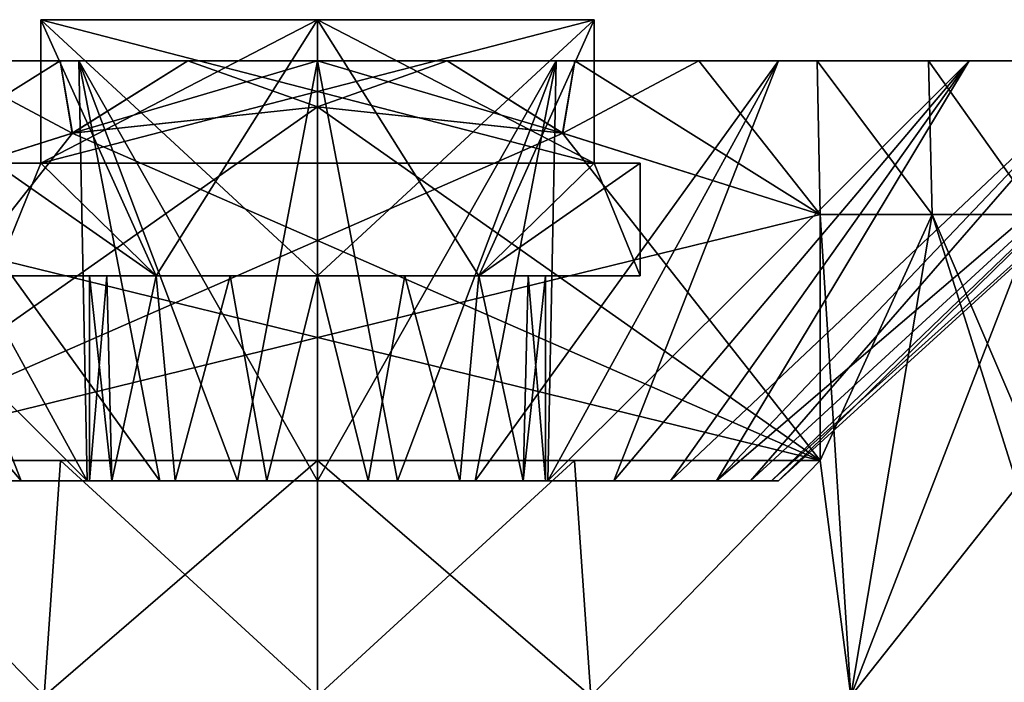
# Model space of a CAD drawing. Extents: x -265 to 265, y 0 to 1027.
# Tile 291 of 396: x -252.91 to -243.29, y 1020.13 to 1026.6. Entities that reach past the tile are written whole.
import ezdxf

# ---------------------------------------------------------------- set-up
doc = ezdxf.new("R2010")
doc.units = 0
doc.header["$LTSCALE"] = 65.185185
for name, color, linetype in [('283', 7, 'CONTINUOUS'), ('284', 7, 'CONTINUOUS'), ('285', 7, 'CONTINUOUS'), ('286', 7, 'CONTINUOUS'), ('287', 7, 'CONTINUOUS'), ('292', 7, 'CONTINUOUS'), ('293', 7, 'CONTINUOUS'), ('294', 7, 'CONTINUOUS'), ('295', 7, 'CONTINUOUS'), ('296', 7, 'CONTINUOUS'), ('297', 7, 'CONTINUOUS'), ('298', 7, 'CONTINUOUS'), ('299', 7, 'CONTINUOUS'), ('300', 7, 'CONTINUOUS'), ('301', 7, 'CONTINUOUS'), ('302', 7, 'CONTINUOUS'), ('303', 7, 'CONTINUOUS'), ('304', 7, 'CONTINUOUS'), ('305', 7, 'CONTINUOUS'), ('308', 7, 'CONTINUOUS'), ('311', 7, 'CONTINUOUS'), ('312', 7, 'CONTINUOUS')]:
    doc.layers.add(name, color=color, linetype=linetype)

msp = doc.modelspace()

# ---------------------------------------------------------------- linework, layer by layer
at = {"layer": '283', "color": 7, "linetype": 'CONTINUOUS'}
for points in [[(-245.0911, 1022.3, 10.95), (-244.7934, 1020, 10.8116), (-245.0911, 1024.7, 10.95), (-245.0911, 1022.3, 10.95)], [(-245.0911, 1024.7, 10.95), (-244.7934, 1020, 10.8116), (-244, 1024.7, 10.3923), (-245.0911, 1024.7, 10.95)], [(-244.7934, 1020, 10.8116), (-242.5181, 1020, 9.382), (-244, 1024.7, 10.3923), (-244.7934, 1020, 10.8116)], [(-244, 1024.7, 10.3923), (-242.5181, 1020, 9.382), (-242.9715, 1022.3, 9.7262), (-244, 1024.7, 10.3923)], [(-242.9715, 1024.7, 9.7262), (-244, 1024.7, 10.3923), (-242.9715, 1022.3, 9.7262), (-242.9715, 1024.7, 9.7262)], [(-255.2066, 1020, 10.8116), (-252.6703, 1020, 11.6991), (-254.9089, 1022.3, 10.95), (-255.2066, 1020, 10.8116)], [(-254.9089, 1022.3, 10.95), (-252.6703, 1020, 11.6991), (-252.51, 1022.3, 11.7345), (-254.9089, 1022.3, 10.95)], [(-252.6703, 1020, 11.6991), (-250, 1020, 12), (-252.51, 1022.3, 11.7345), (-252.6703, 1020, 11.6991)], [(-252.51, 1022.3, 11.7345), (-250, 1020, 12), (-250, 1022.3, 11.9999), (-252.51, 1022.3, 11.7345)], [(-250, 1020, 12), (-247.3297, 1020, 11.6991), (-250, 1022.3, 11.9999), (-250, 1020, 12)], [(-250, 1022.3, 11.9999), (-247.3297, 1020, 11.6991), (-247.49, 1022.3, 11.7345), (-250, 1022.3, 11.9999)], [(-247.49, 1022.3, 11.7345), (-247.3297, 1020, 11.6991), (-245.0911, 1022.3, 10.95), (-247.49, 1022.3, 11.7345)], [(-247.3297, 1020, 11.6991), (-244.7934, 1020, 10.8116), (-245.0911, 1022.3, 10.95), (-247.3297, 1020, 11.6991)]]:
    msp.add_3dface(points, dxfattribs=at)
at = {"layer": '284', "color": 7, "linetype": 'CONTINUOUS'}
for points in [[(-254.5002, 1026.2, -7.7941), (-252.3295, 1026.2, -8.6933), (-256.9626, 1026.2, -7.8596), (-254.5002, 1026.2, -7.7941)], [(-256.9626, 1026.2, -7.8596), (-252.3295, 1026.2, -8.6933), (-255.9642, 1026.2, -8.6416), (-256.9626, 1026.2, -7.8596)], [(-252.3295, 1026.2, 8.6933), (-254.5002, 1026.2, 7.7941), (-255.9642, 1026.2, 8.6416), (-252.3295, 1026.2, 8.6933)], [(-254.8793, 1026.2, 9.2973), (-252.3295, 1026.2, 8.6933), (-255.9642, 1026.2, 8.6416), (-254.8793, 1026.2, 9.2973)], [(-252.3295, 1026.2, -8.6933), (-250, 1026.2, -8.9999), (-255.9642, 1026.2, -8.6416), (-252.3295, 1026.2, -8.6933)], [(-255.9642, 1026.2, -8.6416), (-250.0001, 1026.2, -9.0022), (-254.8793, 1026.2, -9.2973), (-255.9642, 1026.2, -8.6416)], [(-255.9642, 1026.2, -8.6416), (-250, 1026.2, -8.9999), (-250.0001, 1026.2, -9.0022), (-255.9642, 1026.2, -8.6416)], [(-250, 1026.2, 8.9999), (-252.3295, 1026.2, 8.6933), (-254.8793, 1026.2, 9.2973), (-250, 1026.2, 8.9999)], [(-254.8793, 1026.2, 9.2973), (-249.9999, 1026.2, 9.0022), (-250, 1026.2, 8.9999), (-254.8793, 1026.2, 9.2973)], [(-253.7234, 1026.2, 9.8175), (-245.1207, 1026.2, 9.2973), (-254.8793, 1026.2, 9.2973), (-253.7234, 1026.2, 9.8175)], [(-253.7234, 1026.2, -9.8175), (-254.8793, 1026.2, -9.2973), (-246.2766, 1026.2, -9.8175), (-253.7234, 1026.2, -9.8175)], [(-246.2766, 1026.2, -9.8175), (-254.8793, 1026.2, -9.2973), (-245.1207, 1026.2, -9.2973), (-246.2766, 1026.2, -9.8175)], [(-254.8793, 1026.2, 9.2973), (-245.1207, 1026.2, 9.2973), (-249.9999, 1026.2, 9.0022), (-254.8793, 1026.2, 9.2973)], [(-245.1207, 1026.2, -9.2973), (-254.8793, 1026.2, -9.2973), (-250.0001, 1026.2, -9.0022), (-245.1207, 1026.2, -9.2973)], [(-246.2766, 1026.2, 9.8175), (-245.1207, 1026.2, 9.2973), (-253.7234, 1026.2, 9.8175), (-246.2766, 1026.2, 9.8175)], [(-252.5132, 1026.2, 10.1947), (-246.2766, 1026.2, 9.8175), (-253.7234, 1026.2, 9.8175), (-252.5132, 1026.2, 10.1947)], [(-252.5132, 1026.2, -10.1947), (-253.7234, 1026.2, -9.8175), (-247.4868, 1026.2, -10.1947), (-252.5132, 1026.2, -10.1947)], [(-247.4868, 1026.2, -10.1947), (-253.7234, 1026.2, -9.8175), (-246.2766, 1026.2, -9.8175), (-247.4868, 1026.2, -10.1947)], [(-247.4868, 1026.2, 10.1947), (-246.2766, 1026.2, 9.8175), (-252.5132, 1026.2, 10.1947), (-247.4868, 1026.2, 10.1947)], [(-251.2661, 1026.2, 10.4234), (-247.4868, 1026.2, 10.1947), (-252.5132, 1026.2, 10.1947), (-251.2661, 1026.2, 10.4234)], [(-251.2661, 1026.2, -10.4234), (-252.5132, 1026.2, -10.1947), (-248.7339, 1026.2, -10.4234), (-251.2661, 1026.2, -10.4234)], [(-248.7339, 1026.2, -10.4234), (-252.5132, 1026.2, -10.1947), (-247.4868, 1026.2, -10.1947), (-248.7339, 1026.2, -10.4234)], [(-248.7339, 1026.2, 10.4234), (-247.4868, 1026.2, 10.1947), (-251.2661, 1026.2, 10.4234), (-248.7339, 1026.2, 10.4234)], [(-250, 1026.2, 10.5), (-248.7339, 1026.2, 10.4234), (-251.2661, 1026.2, 10.4234), (-250, 1026.2, 10.5)], [(-250, 1026.2, -10.5), (-251.2661, 1026.2, -10.4234), (-248.7339, 1026.2, -10.4234), (-250, 1026.2, -10.5)], [(-245.1207, 1026.2, -9.2973), (-250.0001, 1026.2, -9.0022), (-250, 1026.2, -8.9999), (-245.1207, 1026.2, -9.2973)], [(-247.6705, 1026.2, 8.6933), (-250, 1026.2, 8.9999), (-244.0358, 1026.2, 8.6416), (-247.6705, 1026.2, 8.6933)], [(-250, 1026.2, -8.9999), (-247.6705, 1026.2, -8.6933), (-245.1207, 1026.2, -9.2973), (-250, 1026.2, -8.9999)], [(-244.0358, 1026.2, 8.6416), (-250, 1026.2, 8.9999), (-249.9999, 1026.2, 9.0022), (-244.0358, 1026.2, 8.6416)], [(-244.0358, 1026.2, 8.6416), (-249.9999, 1026.2, 9.0022), (-245.1207, 1026.2, 9.2973), (-244.0358, 1026.2, 8.6416)], [(-245.4998, 1026.2, 7.7941), (-247.6705, 1026.2, 8.6933), (-243.0374, 1026.2, 7.8596), (-245.4998, 1026.2, 7.7941)], [(-243.0374, 1026.2, 7.8596), (-247.6705, 1026.2, 8.6933), (-244.0358, 1026.2, 8.6416), (-243.0374, 1026.2, 7.8596)], [(-247.6705, 1026.2, -8.6933), (-245.4998, 1026.2, -7.7941), (-244.0358, 1026.2, -8.6416), (-247.6705, 1026.2, -8.6933)], [(-245.1207, 1026.2, -9.2973), (-247.6705, 1026.2, -8.6933), (-244.0358, 1026.2, -8.6416), (-245.1207, 1026.2, -9.2973)], [(-243.6359, 1026.2, 6.3637), (-245.4998, 1026.2, 7.7941), (-242.1404, 1026.2, 6.9626), (-243.6359, 1026.2, 6.3637)], [(-242.1404, 1026.2, 6.9626), (-245.4998, 1026.2, 7.7941), (-243.0374, 1026.2, 7.8596), (-242.1404, 1026.2, 6.9626)], [(-245.4998, 1026.2, -7.7941), (-243.6359, 1026.2, -6.3637), (-242.1404, 1026.2, -6.9626), (-245.4998, 1026.2, -7.7941)], [(-244.0358, 1026.2, -8.6416), (-245.4998, 1026.2, -7.7941), (-243.0374, 1026.2, -7.8596), (-244.0358, 1026.2, -8.6416)], [(-243.0374, 1026.2, -7.8596), (-245.4998, 1026.2, -7.7941), (-242.1404, 1026.2, -6.9626), (-243.0374, 1026.2, -7.8596)], [(-242.2056, 1026.2, 4.4998), (-243.6359, 1026.2, 6.3637), (-240.7027, 1026.2, 4.8793), (-242.2056, 1026.2, 4.4998)], [(-240.7027, 1026.2, 4.8793), (-243.6359, 1026.2, 6.3637), (-241.3584, 1026.2, 5.9642), (-240.7027, 1026.2, 4.8793)], [(-241.3584, 1026.2, 5.9642), (-243.6359, 1026.2, 6.3637), (-242.1404, 1026.2, 6.9626), (-241.3584, 1026.2, 5.9642)], [(-243.6359, 1026.2, -6.3637), (-242.2056, 1026.2, -4.4998), (-241.3584, 1026.2, -5.9642), (-243.6359, 1026.2, -6.3637)], [(-242.1404, 1026.2, -6.9626), (-243.6359, 1026.2, -6.3637), (-241.3584, 1026.2, -5.9642), (-242.1404, 1026.2, -6.9626)]]:
    msp.add_3dface(points, dxfattribs=at)
at = {"layer": '285', "color": 7, "linetype": 'CONTINUOUS'}
for points in [[(-256.3641, 1026.2, 6.3637), (-254.5002, 1026.2, 7.7941), (-252.8924, 1022.1, 3.4472), (-256.3641, 1026.2, 6.3637)], [(-253.4472, 1022.1, 2.8924), (-256.3641, 1026.2, 6.3637), (-252.8924, 1022.1, 3.4472), (-253.4472, 1022.1, 2.8924)], [(-254.5002, 1026.2, 7.7941), (-252.3295, 1026.2, 8.6933), (-252.2498, 1022.1, 3.8972), (-254.5002, 1026.2, 7.7941)], [(-252.8924, 1022.1, 3.4472), (-254.5002, 1026.2, 7.7941), (-252.2498, 1022.1, 3.8972), (-252.8924, 1022.1, 3.4472)], [(-252.3295, 1026.2, 8.6933), (-250, 1026.2, 8.9999), (-250.7812, 1022.1, 4.4317), (-252.3295, 1026.2, 8.6933)], [(-252.2498, 1022.1, 3.8972), (-252.3295, 1026.2, 8.6933), (-251.5388, 1022.1, 4.2287), (-252.2498, 1022.1, 3.8972)], [(-251.5388, 1022.1, 4.2287), (-252.3295, 1026.2, 8.6933), (-250.7812, 1022.1, 4.4317), (-251.5388, 1022.1, 4.2287)], [(-250.7812, 1022.1, 4.4317), (-250, 1026.2, 8.9999), (-250, 1022.1, 4.5), (-250.7812, 1022.1, 4.4317)], [(-250, 1026.2, 8.9999), (-247.6705, 1026.2, 8.6933), (-250, 1022.1, 4.5), (-250, 1026.2, 8.9999)], [(-250, 1022.1, 4.5), (-247.6705, 1026.2, 8.6933), (-249.2188, 1022.1, 4.4317), (-250, 1022.1, 4.5)], [(-249.2188, 1022.1, 4.4317), (-247.6705, 1026.2, 8.6933), (-248.4612, 1022.1, 4.2287), (-249.2188, 1022.1, 4.4317)], [(-247.6705, 1026.2, 8.6933), (-245.4998, 1026.2, 7.7941), (-248.4612, 1022.1, 4.2287), (-247.6705, 1026.2, 8.6933)], [(-248.4612, 1022.1, 4.2287), (-245.4998, 1026.2, 7.7941), (-247.7502, 1022.1, 3.8972), (-248.4612, 1022.1, 4.2287)], [(-245.4998, 1026.2, 7.7941), (-243.6359, 1026.2, 6.3637), (-247.7502, 1022.1, 3.8972), (-245.4998, 1026.2, 7.7941)], [(-247.7502, 1022.1, 3.8972), (-243.6359, 1026.2, 6.3637), (-247.1076, 1022.1, 3.4472), (-247.7502, 1022.1, 3.8972)], [(-247.1076, 1022.1, 3.4472), (-243.6359, 1026.2, 6.3637), (-246.5528, 1022.1, 2.8924), (-247.1076, 1022.1, 3.4472)], [(-243.6359, 1026.2, 6.3637), (-242.2056, 1026.2, 4.4998), (-246.5528, 1022.1, 2.8924), (-243.6359, 1026.2, 6.3637)], [(-246.5528, 1022.1, 2.8924), (-242.2056, 1026.2, 4.4998), (-246.1028, 1022.1, 2.2498), (-246.5528, 1022.1, 2.8924)], [(-242.2056, 1026.2, 4.4998), (-241.3066, 1026.2, 2.3292), (-246.1028, 1022.1, 2.2498), (-242.2056, 1026.2, 4.4998)], [(-246.1028, 1022.1, 2.2498), (-241.3066, 1026.2, 2.3292), (-245.7713, 1022.1, 1.5388), (-246.1028, 1022.1, 2.2498)], [(-245.7713, 1022.1, 1.5388), (-241.3066, 1026.2, 2.3292), (-245.5683, 1022.1, 0.7812), (-245.7713, 1022.1, 1.5388)], [(-241.3066, 1026.2, 2.3292), (-241, 1026.2), (-245.5683, 1022.1, 0.7812), (-241.3066, 1026.2, 2.3292)], [(-245.5683, 1022.1, 0.7812), (-241, 1026.2), (-245.5, 1022.1), (-245.5683, 1022.1, 0.7812)]]:
    msp.add_3dface(points, dxfattribs=at)
at = {"layer": '286', "color": 7, "linetype": 'CONTINUOUS'}
for points in [[(-254.5, 1022.1), (-254.4317, 1022.1, 0.7812), (-252.2274, 1022.1), (-254.5, 1022.1)], [(-254.4317, 1022.1, -0.7812), (-254.5, 1022.1), (-252.0068, 1022.1, -0.9665), (-254.4317, 1022.1, -0.7812)], [(-252.0068, 1022.1, -0.9665), (-254.5, 1022.1), (-252.2274, 1022.1), (-252.0068, 1022.1, -0.9665)], [(-254.4317, 1022.1, 0.7812), (-254.2287, 1022.1, 1.5388), (-252.0068, 1022.1, 0.9665), (-254.4317, 1022.1, 0.7812)], [(-252.2274, 1022.1), (-254.4317, 1022.1, 0.7812), (-252.0068, 1022.1, 0.9665), (-252.2274, 1022.1)], [(-254.2287, 1022.1, -1.5388), (-254.4317, 1022.1, -0.7812), (-252.0068, 1022.1, -0.9665), (-254.2287, 1022.1, -1.5388)], [(-254.2287, 1022.1, 1.5388), (-253.8972, 1022.1, 2.2498), (-251.3887, 1022.1, 1.7415), (-254.2287, 1022.1, 1.5388)], [(-252.0068, 1022.1, 0.9665), (-254.2287, 1022.1, 1.5388), (-251.3887, 1022.1, 1.7415), (-252.0068, 1022.1, 0.9665)], [(-253.8972, 1022.1, -2.2498), (-254.2287, 1022.1, -1.5388), (-250.4956, 1022.1, -2.1716), (-253.8972, 1022.1, -2.2498)], [(-250.4956, 1022.1, -2.1716), (-254.2287, 1022.1, -1.5388), (-251.3887, 1022.1, -1.7415), (-250.4956, 1022.1, -2.1716)], [(-251.3887, 1022.1, -1.7415), (-254.2287, 1022.1, -1.5388), (-252.0068, 1022.1, -0.9665), (-251.3887, 1022.1, -1.7415)], [(-253.8972, 1022.1, 2.2498), (-253.4472, 1022.1, 2.8924), (-246.1028, 1022.1, 2.2498), (-253.8972, 1022.1, 2.2498)], [(-253.8972, 1022.1, 2.2498), (-246.1028, 1022.1, 2.2498), (-249.5044, 1022.1, 2.1716), (-253.8972, 1022.1, 2.2498)], [(-251.3887, 1022.1, 1.7415), (-253.8972, 1022.1, 2.2498), (-250.4956, 1022.1, 2.1716), (-251.3887, 1022.1, 1.7415)], [(-250.4956, 1022.1, 2.1716), (-253.8972, 1022.1, 2.2498), (-249.5044, 1022.1, 2.1716), (-250.4956, 1022.1, 2.1716)], [(-246.1028, 1022.1, -2.2498), (-246.5528, 1022.1, -2.8924), (-253.8972, 1022.1, -2.2498), (-246.1028, 1022.1, -2.2498)], [(-246.1028, 1022.1, -2.2498), (-253.8972, 1022.1, -2.2498), (-250.4956, 1022.1, -2.1716), (-246.1028, 1022.1, -2.2498)], [(-246.5528, 1022.1, -2.8924), (-253.4472, 1022.1, -2.8924), (-253.8972, 1022.1, -2.2498), (-246.5528, 1022.1, -2.8924)], [(-253.4472, 1022.1, 2.8924), (-252.8924, 1022.1, 3.4472), (-246.5528, 1022.1, 2.8924), (-253.4472, 1022.1, 2.8924)], [(-253.4472, 1022.1, 2.8924), (-246.5528, 1022.1, 2.8924), (-246.1028, 1022.1, 2.2498), (-253.4472, 1022.1, 2.8924)], [(-246.5528, 1022.1, -2.8924), (-247.1076, 1022.1, -3.4472), (-253.4472, 1022.1, -2.8924), (-246.5528, 1022.1, -2.8924)], [(-247.1076, 1022.1, -3.4472), (-252.8924, 1022.1, -3.4472), (-253.4472, 1022.1, -2.8924), (-247.1076, 1022.1, -3.4472)], [(-252.8924, 1022.1, 3.4472), (-252.2498, 1022.1, 3.8972), (-247.1076, 1022.1, 3.4472), (-252.8924, 1022.1, 3.4472)], [(-252.8924, 1022.1, 3.4472), (-247.1076, 1022.1, 3.4472), (-246.5528, 1022.1, 2.8924), (-252.8924, 1022.1, 3.4472)], [(-247.1076, 1022.1, -3.4472), (-247.7502, 1022.1, -3.8972), (-252.8924, 1022.1, -3.4472), (-247.1076, 1022.1, -3.4472)], [(-247.7502, 1022.1, -3.8972), (-252.2498, 1022.1, -3.8972), (-252.8924, 1022.1, -3.4472), (-247.7502, 1022.1, -3.8972)], [(-252.2498, 1022.1, 3.8972), (-251.5388, 1022.1, 4.2287), (-247.7502, 1022.1, 3.8972), (-252.2498, 1022.1, 3.8972)], [(-252.2498, 1022.1, 3.8972), (-247.7502, 1022.1, 3.8972), (-247.1076, 1022.1, 3.4472), (-252.2498, 1022.1, 3.8972)], [(-247.7502, 1022.1, -3.8972), (-248.4612, 1022.1, -4.2287), (-252.2498, 1022.1, -3.8972), (-247.7502, 1022.1, -3.8972)], [(-248.4612, 1022.1, -4.2287), (-251.5388, 1022.1, -4.2287), (-252.2498, 1022.1, -3.8972), (-248.4612, 1022.1, -4.2287)], [(-251.5388, 1022.1, 4.2287), (-250.7812, 1022.1, 4.4317), (-248.4612, 1022.1, 4.2287), (-251.5388, 1022.1, 4.2287)], [(-251.5388, 1022.1, 4.2287), (-248.4612, 1022.1, 4.2287), (-247.7502, 1022.1, 3.8972), (-251.5388, 1022.1, 4.2287)], [(-248.4612, 1022.1, -4.2287), (-249.2188, 1022.1, -4.4317), (-251.5388, 1022.1, -4.2287), (-248.4612, 1022.1, -4.2287)], [(-249.2188, 1022.1, -4.4317), (-250.7812, 1022.1, -4.4317), (-251.5388, 1022.1, -4.2287), (-249.2188, 1022.1, -4.4317)], [(-250.7812, 1022.1, 4.4317), (-250, 1022.1, 4.5), (-249.2188, 1022.1, 4.4317), (-250.7812, 1022.1, 4.4317)], [(-250.7812, 1022.1, 4.4317), (-249.2188, 1022.1, 4.4317), (-248.4612, 1022.1, 4.2287), (-250.7812, 1022.1, 4.4317)], [(-249.2188, 1022.1, -4.4317), (-250, 1022.1, -4.5), (-250.7812, 1022.1, -4.4317), (-249.2188, 1022.1, -4.4317)], [(-249.5044, 1022.1, -2.1716), (-246.1028, 1022.1, -2.2498), (-250.4956, 1022.1, -2.1716), (-249.5044, 1022.1, -2.1716)], [(-246.1028, 1022.1, 2.2498), (-245.7713, 1022.1, 1.5388), (-249.5044, 1022.1, 2.1716), (-246.1028, 1022.1, 2.2498)], [(-249.5044, 1022.1, 2.1716), (-245.7713, 1022.1, 1.5388), (-248.6113, 1022.1, 1.7415), (-249.5044, 1022.1, 2.1716)], [(-248.6113, 1022.1, -1.7415), (-246.1028, 1022.1, -2.2498), (-249.5044, 1022.1, -2.1716), (-248.6113, 1022.1, -1.7415)], [(-248.6113, 1022.1, 1.7415), (-245.7713, 1022.1, 1.5388), (-247.9932, 1022.1, 0.9665), (-248.6113, 1022.1, 1.7415)], [(-245.7713, 1022.1, -1.5388), (-246.1028, 1022.1, -2.2498), (-248.6113, 1022.1, -1.7415), (-245.7713, 1022.1, -1.5388)], [(-247.9932, 1022.1, -0.9665), (-245.7713, 1022.1, -1.5388), (-248.6113, 1022.1, -1.7415), (-247.9932, 1022.1, -0.9665)], [(-245.7713, 1022.1, 1.5388), (-245.5683, 1022.1, 0.7812), (-247.9932, 1022.1, 0.9665), (-245.7713, 1022.1, 1.5388)], [(-245.5683, 1022.1, 0.7812), (-245.5, 1022.1), (-247.9932, 1022.1, 0.9665), (-245.5683, 1022.1, 0.7812)], [(-245.5, 1022.1), (-247.7726, 1022.1), (-247.9932, 1022.1, 0.9665), (-245.5, 1022.1)], [(-245.5683, 1022.1, -0.7812), (-245.7713, 1022.1, -1.5388), (-247.9932, 1022.1, -0.9665), (-245.5683, 1022.1, -0.7812)], [(-247.7726, 1022.1), (-245.5683, 1022.1, -0.7812), (-247.9932, 1022.1, -0.9665), (-247.7726, 1022.1)], [(-245.5, 1022.1), (-245.5683, 1022.1, -0.7812), (-247.7726, 1022.1), (-245.5, 1022.1)]]:
    msp.add_3dface(points, dxfattribs=at)
at = {"layer": '287', "color": 7, "linetype": 'CONTINUOUS'}
for points in [[(-250, 1026.6, 3.15), (-247.3, 1026.6, 0.45), (-252.7, 1026.6, 0.45), (-250, 1026.6, 3.15)], [(-252.7, 1026.6, -0.45), (-247.3, 1026.6, -0.45), (-250, 1026.6, -3.15), (-252.7, 1026.6, -0.45)]]:
    msp.add_3dface(points, dxfattribs=at)
at = {"layer": '292', "color": 7, "linetype": 'CONTINUOUS'}
for points in [[(-244, 1024.7, -10.3923), (-244.7934, 1020, -10.8116), (-245.0911, 1022.3, -10.95), (-244, 1024.7, -10.3923)], [(-245.0911, 1024.7, -10.95), (-244, 1024.7, -10.3923), (-245.0911, 1022.3, -10.95), (-245.0911, 1024.7, -10.95)], [(-242.9715, 1022.3, -9.7262), (-244.7934, 1020, -10.8116), (-242.9715, 1024.7, -9.7262), (-242.9715, 1022.3, -9.7262)], [(-242.9715, 1024.7, -9.7262), (-244.7934, 1020, -10.8116), (-244, 1024.7, -10.3923), (-242.9715, 1024.7, -9.7262)], [(-252.6703, 1020, -11.6991), (-255.2066, 1020, -10.8116), (-254.9089, 1022.3, -10.95), (-252.6703, 1020, -11.6991)], [(-252.51, 1022.3, -11.7345), (-252.6703, 1020, -11.6991), (-254.9089, 1022.3, -10.95), (-252.51, 1022.3, -11.7345)], [(-250, 1020, -12), (-252.6703, 1020, -11.6991), (-250, 1022.3, -11.9999), (-250, 1020, -12)], [(-250, 1022.3, -11.9999), (-252.6703, 1020, -11.6991), (-252.51, 1022.3, -11.7345), (-250, 1022.3, -11.9999)], [(-247.3297, 1020, -11.6991), (-250, 1020, -12), (-247.49, 1022.3, -11.7345), (-247.3297, 1020, -11.6991)], [(-247.49, 1022.3, -11.7345), (-250, 1020, -12), (-250, 1022.3, -11.9999), (-247.49, 1022.3, -11.7345)], [(-245.0911, 1022.3, -10.95), (-247.3297, 1020, -11.6991), (-247.49, 1022.3, -11.7345), (-245.0911, 1022.3, -10.95)], [(-244.7934, 1020, -10.8116), (-247.3297, 1020, -11.6991), (-245.0911, 1022.3, -10.95), (-244.7934, 1020, -10.8116)], [(-242.5181, 1020, -9.382), (-244.7934, 1020, -10.8116), (-242.9715, 1022.3, -9.7262), (-242.5181, 1020, -9.382)]]:
    msp.add_3dface(points, dxfattribs=at)
at = {"layer": '293', "color": 7, "linetype": 'CONTINUOUS'}
for points in [[(-252.8924, 1022.1, -3.4472), (-252.2498, 1022.1, -3.8972), (-256.3641, 1026.2, -6.3637), (-252.8924, 1022.1, -3.4472)], [(-256.3641, 1026.2, -6.3637), (-252.2498, 1022.1, -3.8972), (-254.5002, 1026.2, -7.7941), (-256.3641, 1026.2, -6.3637)], [(-253.4472, 1022.1, -2.8924), (-252.8924, 1022.1, -3.4472), (-256.3641, 1026.2, -6.3637), (-253.4472, 1022.1, -2.8924)], [(-252.2498, 1022.1, -3.8972), (-251.5388, 1022.1, -4.2287), (-254.5002, 1026.2, -7.7941), (-252.2498, 1022.1, -3.8972)], [(-254.5002, 1026.2, -7.7941), (-251.5388, 1022.1, -4.2287), (-252.3295, 1026.2, -8.6933), (-254.5002, 1026.2, -7.7941)], [(-250.7812, 1022.1, -4.4317), (-250, 1022.1, -4.5), (-252.3295, 1026.2, -8.6933), (-250.7812, 1022.1, -4.4317)], [(-252.3295, 1026.2, -8.6933), (-250, 1022.1, -4.5), (-250, 1026.2, -8.9999), (-252.3295, 1026.2, -8.6933)], [(-251.5388, 1022.1, -4.2287), (-250.7812, 1022.1, -4.4317), (-252.3295, 1026.2, -8.6933), (-251.5388, 1022.1, -4.2287)], [(-250, 1022.1, -4.5), (-249.2188, 1022.1, -4.4317), (-250, 1026.2, -8.9999), (-250, 1022.1, -4.5)], [(-250, 1026.2, -8.9999), (-249.2188, 1022.1, -4.4317), (-247.6705, 1026.2, -8.6933), (-250, 1026.2, -8.9999)], [(-249.2188, 1022.1, -4.4317), (-248.4612, 1022.1, -4.2287), (-247.6705, 1026.2, -8.6933), (-249.2188, 1022.1, -4.4317)], [(-248.4612, 1022.1, -4.2287), (-247.7502, 1022.1, -3.8972), (-247.6705, 1026.2, -8.6933), (-248.4612, 1022.1, -4.2287)], [(-247.7502, 1022.1, -3.8972), (-247.1076, 1022.1, -3.4472), (-245.4998, 1026.2, -7.7941), (-247.7502, 1022.1, -3.8972)], [(-247.6705, 1026.2, -8.6933), (-247.7502, 1022.1, -3.8972), (-245.4998, 1026.2, -7.7941), (-247.6705, 1026.2, -8.6933)], [(-247.1076, 1022.1, -3.4472), (-246.5528, 1022.1, -2.8924), (-243.6359, 1026.2, -6.3637), (-247.1076, 1022.1, -3.4472)], [(-245.4998, 1026.2, -7.7941), (-247.1076, 1022.1, -3.4472), (-243.6359, 1026.2, -6.3637), (-245.4998, 1026.2, -7.7941)], [(-246.5528, 1022.1, -2.8924), (-246.1028, 1022.1, -2.2498), (-243.6359, 1026.2, -6.3637), (-246.5528, 1022.1, -2.8924)], [(-246.1028, 1022.1, -2.2498), (-245.7713, 1022.1, -1.5388), (-242.2056, 1026.2, -4.4998), (-246.1028, 1022.1, -2.2498)], [(-243.6359, 1026.2, -6.3637), (-246.1028, 1022.1, -2.2498), (-242.2056, 1026.2, -4.4998), (-243.6359, 1026.2, -6.3637)], [(-245.7713, 1022.1, -1.5388), (-245.5683, 1022.1, -0.7812), (-241.3066, 1026.2, -2.3292), (-245.7713, 1022.1, -1.5388)], [(-242.2056, 1026.2, -4.4998), (-245.7713, 1022.1, -1.5388), (-241.3066, 1026.2, -2.3292), (-242.2056, 1026.2, -4.4998)], [(-245.5683, 1022.1, -0.7812), (-245.5, 1022.1), (-241.3066, 1026.2, -2.3292), (-245.5683, 1022.1, -0.7812)], [(-245.5, 1022.1), (-241, 1026.2), (-241.3066, 1026.2, -2.3292), (-245.5, 1022.1)]]:
    msp.add_3dface(points, dxfattribs=at)
at = {"layer": '294', "color": 7, "linetype": 'CONTINUOUS'}
for points in [[(-250, 1026.6, -3.15), (-247.3, 1026.6, -0.45), (-250, 1024.1, -3.15), (-250, 1026.6, -3.15)], [(-250, 1024.1, -3.15), (-247.3, 1026.6, -0.45), (-248.425, 1024.1, -1.575), (-250, 1024.1, -3.15)], [(-247.3, 1026.6, -0.45), (-247.3, 1025.2, -0.45), (-248.425, 1024.1, -1.575), (-247.3, 1026.6, -0.45)], [(-248.425, 1024.1, -1.575), (-247.3, 1025.2, -0.45), (-246.85, 1025.2), (-248.425, 1024.1, -1.575)], [(-246.85, 1024.1), (-248.425, 1024.1, -1.575), (-246.85, 1025.2), (-246.85, 1024.1)]]:
    msp.add_3dface(points, dxfattribs=at)
at = {"layer": '295', "color": 7, "linetype": 'CONTINUOUS'}
for points in [[(-247.3, 1026.6, 0.45), (-250, 1026.6, 3.15), (-247.3, 1025.2, 0.45), (-247.3, 1026.6, 0.45)], [(-247.3, 1025.2, 0.45), (-250, 1026.6, 3.15), (-248.425, 1024.1, 1.575), (-247.3, 1025.2, 0.45)], [(-248.425, 1024.1, 1.575), (-250, 1026.6, 3.15), (-250, 1024.1, 3.15), (-248.425, 1024.1, 1.575)], [(-246.85, 1024.1), (-247.3, 1025.2, 0.45), (-248.425, 1024.1, 1.575), (-246.85, 1024.1)], [(-246.85, 1024.1), (-246.85, 1025.2), (-247.3, 1025.2, 0.45), (-246.85, 1024.1)]]:
    msp.add_3dface(points, dxfattribs=at)
at = {"layer": '296', "color": 7, "linetype": 'CONTINUOUS'}
for points in [[(-250, 1026.6, 3.15), (-252.7, 1026.6, 0.45), (-250, 1024.1, 3.15), (-250, 1026.6, 3.15)], [(-250, 1024.1, 3.15), (-252.7, 1026.6, 0.45), (-251.575, 1024.1, 1.575), (-250, 1024.1, 3.15)], [(-252.7, 1026.6, 0.45), (-252.7, 1025.2, 0.45), (-251.575, 1024.1, 1.575), (-252.7, 1026.6, 0.45)], [(-251.575, 1024.1, 1.575), (-252.7, 1025.2, 0.45), (-253.15, 1025.2), (-251.575, 1024.1, 1.575)], [(-253.15, 1024.1), (-251.575, 1024.1, 1.575), (-253.15, 1025.2), (-253.15, 1024.1)]]:
    msp.add_3dface(points, dxfattribs=at)
at = {"layer": '297', "color": 7, "linetype": 'CONTINUOUS'}
for points in [[(-252.7, 1026.6, -0.45), (-250, 1026.6, -3.15), (-252.7, 1025.2, -0.45), (-252.7, 1026.6, -0.45)], [(-252.7, 1025.2, -0.45), (-250, 1026.6, -3.15), (-251.575, 1024.1, -1.575), (-252.7, 1025.2, -0.45)], [(-250, 1026.6, -3.15), (-250, 1024.1, -3.15), (-251.575, 1024.1, -1.575), (-250, 1026.6, -3.15)], [(-253.15, 1024.1), (-253.15, 1025.2), (-252.7, 1025.2, -0.45), (-253.15, 1024.1)], [(-253.15, 1024.1), (-252.7, 1025.2, -0.45), (-251.575, 1024.1, -1.575), (-253.15, 1024.1)]]:
    msp.add_3dface(points, dxfattribs=at)
at = {"layer": '298', "color": 7, "linetype": 'CONTINUOUS'}
for points in [[(-251.575, 1024.1, 1.575), (-253.15, 1024.1), (-252.0577, 1024.1, 0.8527), (-251.575, 1024.1, 1.575)], [(-253.15, 1024.1), (-251.575, 1024.1, -1.575), (-252.0577, 1024.1, -0.8527), (-253.15, 1024.1)], [(-252.0577, 1024.1, 0.8527), (-253.15, 1024.1), (-252.2274, 1024.1), (-252.0577, 1024.1, 0.8527)], [(-252.2274, 1024.1), (-253.15, 1024.1), (-252.0577, 1024.1, -0.8527), (-252.2274, 1024.1)], [(-251.575, 1024.1, -1.575), (-250, 1024.1, -3.15), (-250.852, 1024.1, -2.0579), (-251.575, 1024.1, -1.575)], [(-250, 1024.1, 3.15), (-251.575, 1024.1, 1.575), (-250.852, 1024.1, 2.0579), (-250, 1024.1, 3.15)], [(-250.852, 1024.1, -2.0579), (-250, 1024.1, -3.15), (-250, 1024.1, -2.2273), (-250.852, 1024.1, -2.0579)], [(-250, 1024.1, 2.2273), (-250, 1024.1, 3.15), (-250.852, 1024.1, 2.0579), (-250, 1024.1, 2.2273)], [(-250, 1024.1, -3.15), (-248.425, 1024.1, -1.575), (-249.148, 1024.1, -2.0579), (-250, 1024.1, -3.15)], [(-250, 1024.1, -2.2273), (-250, 1024.1, -3.15), (-249.148, 1024.1, -2.0579), (-250, 1024.1, -2.2273)], [(-248.425, 1024.1, 1.575), (-250, 1024.1, 3.15), (-249.148, 1024.1, 2.0579), (-248.425, 1024.1, 1.575)], [(-249.148, 1024.1, 2.0579), (-250, 1024.1, 3.15), (-250, 1024.1, 2.2273), (-249.148, 1024.1, 2.0579)], [(-248.425, 1024.1, -1.575), (-246.85, 1024.1), (-247.9423, 1024.1, -0.8527), (-248.425, 1024.1, -1.575)], [(-246.85, 1024.1), (-248.425, 1024.1, 1.575), (-247.9423, 1024.1, 0.8527), (-246.85, 1024.1)], [(-247.9423, 1024.1, -0.8527), (-246.85, 1024.1), (-247.7726, 1024.1), (-247.9423, 1024.1, -0.8527)], [(-247.7726, 1024.1), (-246.85, 1024.1), (-247.9423, 1024.1, 0.8527), (-247.7726, 1024.1)]]:
    msp.add_3dface(points, dxfattribs=at)
at = {"layer": '299', "color": 7, "linetype": 'CONTINUOUS'}
for points in [[(-252.2274, 1022.1), (-252.0068, 1022.1, 0.9665), (-252.2274, 1024.1), (-252.2274, 1022.1)], [(-252.0068, 1022.1, 0.9665), (-252.0577, 1024.1, 0.8527), (-252.2274, 1024.1), (-252.0068, 1022.1, 0.9665)], [(-252.0068, 1022.1, 0.9665), (-251.575, 1024.1, 1.575), (-252.0577, 1024.1, 0.8527), (-252.0068, 1022.1, 0.9665)], [(-251.575, 1024.1, 1.575), (-252.0068, 1022.1, 0.9665), (-251.3887, 1022.1, 1.7415), (-251.575, 1024.1, 1.575)], [(-251.575, 1024.1, 1.575), (-251.3887, 1022.1, 1.7415), (-250.852, 1024.1, 2.0579), (-251.575, 1024.1, 1.575)], [(-251.3887, 1022.1, 1.7415), (-250.4956, 1022.1, 2.1716), (-250.852, 1024.1, 2.0579), (-251.3887, 1022.1, 1.7415)], [(-250.4956, 1022.1, 2.1716), (-250, 1024.1, 2.2273), (-250.852, 1024.1, 2.0579), (-250.4956, 1022.1, 2.1716)], [(-250.4956, 1022.1, 2.1716), (-249.5044, 1022.1, 2.1716), (-250, 1024.1, 2.2273), (-250.4956, 1022.1, 2.1716)], [(-249.5044, 1022.1, 2.1716), (-249.148, 1024.1, 2.0579), (-250, 1024.1, 2.2273), (-249.5044, 1022.1, 2.1716)], [(-249.5044, 1022.1, 2.1716), (-248.6113, 1022.1, 1.7415), (-249.148, 1024.1, 2.0579), (-249.5044, 1022.1, 2.1716)], [(-248.6113, 1022.1, 1.7415), (-248.425, 1024.1, 1.575), (-249.148, 1024.1, 2.0579), (-248.6113, 1022.1, 1.7415)], [(-248.425, 1024.1, 1.575), (-248.6113, 1022.1, 1.7415), (-247.9932, 1022.1, 0.9665), (-248.425, 1024.1, 1.575)], [(-248.425, 1024.1, 1.575), (-247.9932, 1022.1, 0.9665), (-247.9423, 1024.1, 0.8527), (-248.425, 1024.1, 1.575)], [(-247.9932, 1022.1, 0.9665), (-247.7726, 1022.1), (-247.9423, 1024.1, 0.8527), (-247.9932, 1022.1, 0.9665)], [(-247.7726, 1022.1), (-247.7726, 1024.1), (-247.9423, 1024.1, 0.8527), (-247.7726, 1022.1)]]:
    msp.add_3dface(points, dxfattribs=at)
at = {"layer": '300', "color": 7, "linetype": 'CONTINUOUS'}
for points in [[(-252.0068, 1022.1, -0.9665), (-252.2274, 1022.1), (-252.0577, 1024.1, -0.8527), (-252.0068, 1022.1, -0.9665)], [(-252.2274, 1022.1), (-252.2274, 1024.1), (-252.0577, 1024.1, -0.8527), (-252.2274, 1022.1)], [(-251.575, 1024.1, -1.575), (-252.0068, 1022.1, -0.9665), (-252.0577, 1024.1, -0.8527), (-251.575, 1024.1, -1.575)], [(-251.575, 1024.1, -1.575), (-251.3887, 1022.1, -1.7415), (-252.0068, 1022.1, -0.9665), (-251.575, 1024.1, -1.575)], [(-251.3887, 1022.1, -1.7415), (-251.575, 1024.1, -1.575), (-250.852, 1024.1, -2.0579), (-251.3887, 1022.1, -1.7415)], [(-250.4956, 1022.1, -2.1716), (-251.3887, 1022.1, -1.7415), (-250.852, 1024.1, -2.0579), (-250.4956, 1022.1, -2.1716)], [(-250.4956, 1022.1, -2.1716), (-250.852, 1024.1, -2.0579), (-250, 1024.1, -2.2273), (-250.4956, 1022.1, -2.1716)], [(-249.5044, 1022.1, -2.1716), (-250.4956, 1022.1, -2.1716), (-250, 1024.1, -2.2273), (-249.5044, 1022.1, -2.1716)], [(-249.5044, 1022.1, -2.1716), (-250, 1024.1, -2.2273), (-249.148, 1024.1, -2.0579), (-249.5044, 1022.1, -2.1716)], [(-248.6113, 1022.1, -1.7415), (-249.5044, 1022.1, -2.1716), (-249.148, 1024.1, -2.0579), (-248.6113, 1022.1, -1.7415)], [(-248.425, 1024.1, -1.575), (-248.6113, 1022.1, -1.7415), (-249.148, 1024.1, -2.0579), (-248.425, 1024.1, -1.575)], [(-248.425, 1024.1, -1.575), (-247.9932, 1022.1, -0.9665), (-248.6113, 1022.1, -1.7415), (-248.425, 1024.1, -1.575)], [(-247.9932, 1022.1, -0.9665), (-248.425, 1024.1, -1.575), (-247.9423, 1024.1, -0.8527), (-247.9932, 1022.1, -0.9665)], [(-247.7726, 1022.1), (-247.9932, 1022.1, -0.9665), (-247.7726, 1024.1), (-247.7726, 1022.1)], [(-247.9932, 1022.1, -0.9665), (-247.9423, 1024.1, -0.8527), (-247.7726, 1024.1), (-247.9932, 1022.1, -0.9665)]]:
    msp.add_3dface(points, dxfattribs=at)
at = {"layer": '301', "color": 7, "linetype": 'CONTINUOUS'}
for points in [[(-253.15, 1025.2), (-252.7, 1025.2, 0.45), (-252.7, 1025.2, -0.45), (-253.15, 1025.2)], [(-247.3, 1025.2, 0.45), (-247.3, 1025.2, -0.45), (-252.7, 1025.2, -0.45), (-247.3, 1025.2, 0.45)], [(-252.7, 1025.2, 0.45), (-247.3, 1025.2, 0.45), (-252.7, 1025.2, -0.45), (-252.7, 1025.2, 0.45)], [(-246.85, 1025.2), (-247.3, 1025.2, -0.45), (-247.3, 1025.2, 0.45), (-246.85, 1025.2)]]:
    msp.add_3dface(points, dxfattribs=at)
at = {"layer": '302', "color": 7, "linetype": 'CONTINUOUS'}
for points in [[(-252.7, 1026.6, 0.45), (-247.3, 1026.6, 0.45), (-252.7, 1025.2, 0.45), (-252.7, 1026.6, 0.45)], [(-247.3, 1026.6, 0.45), (-247.3, 1025.2, 0.45), (-252.7, 1025.2, 0.45), (-247.3, 1026.6, 0.45)]]:
    msp.add_3dface(points, dxfattribs=at)
at = {"layer": '303', "color": 7, "linetype": 'CONTINUOUS'}
for points in [[(-247.3, 1026.6, -0.45), (-252.7, 1026.6, -0.45), (-247.3, 1025.2, -0.45), (-247.3, 1026.6, -0.45)], [(-247.3, 1025.2, -0.45), (-252.7, 1026.6, -0.45), (-252.7, 1025.2, -0.45), (-247.3, 1025.2, -0.45)]]:
    msp.add_3dface(points, dxfattribs=at)
at = {"layer": '304', "color": 7, "linetype": 'CONTINUOUS'}
for points in [[(-254.9089, 1022.3, 10.95), (-252.51, 1022.3, 11.7345), (-245.0911, 1022.3, 10.95), (-254.9089, 1022.3, 10.95)], [(-245.0911, 1022.3, -10.95), (-247.49, 1022.3, -11.7345), (-254.9089, 1022.3, -10.95), (-245.0911, 1022.3, -10.95)], [(-247.49, 1022.3, -11.7345), (-252.51, 1022.3, -11.7345), (-254.9089, 1022.3, -10.95), (-247.49, 1022.3, -11.7345)], [(-252.51, 1022.3, 11.7345), (-250, 1022.3, 11.9999), (-247.49, 1022.3, 11.7345), (-252.51, 1022.3, 11.7345)], [(-252.51, 1022.3, 11.7345), (-247.49, 1022.3, 11.7345), (-245.0911, 1022.3, 10.95), (-252.51, 1022.3, 11.7345)], [(-247.49, 1022.3, -11.7345), (-250, 1022.3, -11.9999), (-252.51, 1022.3, -11.7345), (-247.49, 1022.3, -11.7345)]]:
    msp.add_3dface(points, dxfattribs=at)
at = {"layer": '305', "color": 7, "linetype": 'CONTINUOUS'}
for points in [[(-247.6062, 1025.4914, -10.95), (-254.9089, 1022.3, -10.95), (-249.9995, 1025.75, -10.95), (-247.6062, 1025.4914, -10.95)], [(-249.9995, 1025.75, -10.95), (-254.9089, 1022.3, -10.95), (-252.3932, 1025.4915, -10.95), (-249.9995, 1025.75, -10.95)], [(-254.9089, 1022.3, -10.95), (-254.9089, 1024.7, -10.95), (-252.3932, 1025.4915, -10.95), (-254.9089, 1022.3, -10.95)], [(-245.0911, 1024.7, -10.95), (-254.9089, 1022.3, -10.95), (-247.6062, 1025.4914, -10.95), (-245.0911, 1024.7, -10.95)], [(-245.0911, 1024.7, -10.95), (-245.0911, 1022.3, -10.95), (-254.9089, 1022.3, -10.95), (-245.0911, 1024.7, -10.95)]]:
    msp.add_3dface(points, dxfattribs=at)
at = {"layer": '308', "color": 7, "linetype": 'CONTINUOUS'}
for points in [[(-252.3938, 1025.4914, 10.95), (-245.0911, 1022.3, 10.95), (-250.0005, 1025.75, 10.95), (-252.3938, 1025.4914, 10.95)], [(-250.0005, 1025.75, 10.95), (-245.0911, 1022.3, 10.95), (-247.6068, 1025.4915, 10.95), (-250.0005, 1025.75, 10.95)], [(-254.9089, 1024.7, 10.95), (-245.0911, 1022.3, 10.95), (-252.3938, 1025.4914, 10.95), (-254.9089, 1024.7, 10.95)], [(-245.0911, 1022.3, 10.95), (-245.0911, 1024.7, 10.95), (-247.6068, 1025.4915, 10.95), (-245.0911, 1022.3, 10.95)], [(-254.9089, 1024.7, 10.95), (-254.9089, 1022.3, 10.95), (-245.0911, 1022.3, 10.95), (-254.9089, 1024.7, 10.95)]]:
    msp.add_3dface(points, dxfattribs=at)
at = {"layer": '311', "color": 7, "linetype": 'CONTINUOUS'}
for points in [[(-253.7234, 1026.2, 9.8175), (-254.9089, 1024.7, 10.95), (-252.3938, 1025.4914, 10.95), (-253.7234, 1026.2, 9.8175)], [(-252.5132, 1026.2, 10.1947), (-253.7234, 1026.2, 9.8175), (-252.3938, 1025.4914, 10.95), (-252.5132, 1026.2, 10.1947)], [(-251.2661, 1026.2, 10.4234), (-252.5132, 1026.2, 10.1947), (-252.3938, 1025.4914, 10.95), (-251.2661, 1026.2, 10.4234)], [(-251.2661, 1026.2, 10.4234), (-252.3938, 1025.4914, 10.95), (-250.0005, 1025.75, 10.95), (-251.2661, 1026.2, 10.4234)], [(-250, 1026.2, 10.5), (-251.2661, 1026.2, 10.4234), (-250.0005, 1025.75, 10.95), (-250, 1026.2, 10.5)], [(-250, 1026.2, 10.5), (-250.0005, 1025.75, 10.95), (-247.6068, 1025.4915, 10.95), (-250, 1026.2, 10.5)], [(-248.7339, 1026.2, 10.4234), (-250, 1026.2, 10.5), (-247.6068, 1025.4915, 10.95), (-248.7339, 1026.2, 10.4234)], [(-247.4868, 1026.2, 10.1947), (-248.7339, 1026.2, 10.4234), (-247.6068, 1025.4915, 10.95), (-247.4868, 1026.2, 10.1947)], [(-245.0911, 1024.7, 10.95), (-247.4868, 1026.2, 10.1947), (-247.6068, 1025.4915, 10.95), (-245.0911, 1024.7, 10.95)], [(-245.0911, 1024.7, 10.95), (-246.2766, 1026.2, 9.8175), (-247.4868, 1026.2, 10.1947), (-245.0911, 1024.7, 10.95)], [(-245.0911, 1024.7, 10.95), (-245.1207, 1026.2, 9.2973), (-246.2766, 1026.2, 9.8175), (-245.0911, 1024.7, 10.95)], [(-245.0911, 1024.7, 10.95), (-244, 1024.7, 10.3923), (-245.1207, 1026.2, 9.2973), (-245.0911, 1024.7, 10.95)], [(-244, 1024.7, 10.3923), (-244.0358, 1026.2, 8.6416), (-245.1207, 1026.2, 9.2973), (-244, 1024.7, 10.3923)], [(-244, 1024.7, 10.3923), (-242.9715, 1024.7, 9.7262), (-244.0358, 1026.2, 8.6416), (-244, 1024.7, 10.3923)], [(-242.9715, 1024.7, 9.7262), (-243.0374, 1026.2, 7.8596), (-244.0358, 1026.2, 8.6416), (-242.9715, 1024.7, 9.7262)]]:
    msp.add_3dface(points, dxfattribs=at)
at = {"layer": '312', "color": 7, "linetype": 'CONTINUOUS'}
for points in [[(-254.9089, 1024.7, -10.95), (-253.7234, 1026.2, -9.8175), (-252.5132, 1026.2, -10.1947), (-254.9089, 1024.7, -10.95)], [(-254.9089, 1024.7, -10.95), (-252.5132, 1026.2, -10.1947), (-252.3932, 1025.4915, -10.95), (-254.9089, 1024.7, -10.95)], [(-252.5132, 1026.2, -10.1947), (-251.2661, 1026.2, -10.4234), (-252.3932, 1025.4915, -10.95), (-252.5132, 1026.2, -10.1947)], [(-251.2661, 1026.2, -10.4234), (-250, 1026.2, -10.5), (-252.3932, 1025.4915, -10.95), (-251.2661, 1026.2, -10.4234)], [(-250, 1026.2, -10.5), (-249.9995, 1025.75, -10.95), (-252.3932, 1025.4915, -10.95), (-250, 1026.2, -10.5)], [(-250, 1026.2, -10.5), (-248.7339, 1026.2, -10.4234), (-249.9995, 1025.75, -10.95), (-250, 1026.2, -10.5)], [(-248.7339, 1026.2, -10.4234), (-247.6062, 1025.4914, -10.95), (-249.9995, 1025.75, -10.95), (-248.7339, 1026.2, -10.4234)], [(-248.7339, 1026.2, -10.4234), (-247.4868, 1026.2, -10.1947), (-247.6062, 1025.4914, -10.95), (-248.7339, 1026.2, -10.4234)], [(-246.2766, 1026.2, -9.8175), (-245.0911, 1024.7, -10.95), (-247.6062, 1025.4914, -10.95), (-246.2766, 1026.2, -9.8175)], [(-247.4868, 1026.2, -10.1947), (-246.2766, 1026.2, -9.8175), (-247.6062, 1025.4914, -10.95), (-247.4868, 1026.2, -10.1947)], [(-245.0911, 1024.7, -10.95), (-246.2766, 1026.2, -9.8175), (-245.1207, 1026.2, -9.2973), (-245.0911, 1024.7, -10.95)], [(-244, 1024.7, -10.3923), (-245.0911, 1024.7, -10.95), (-245.1207, 1026.2, -9.2973), (-244, 1024.7, -10.3923)], [(-244, 1024.7, -10.3923), (-245.1207, 1026.2, -9.2973), (-244.0358, 1026.2, -8.6416), (-244, 1024.7, -10.3923)], [(-242.9715, 1024.7, -9.7262), (-244, 1024.7, -10.3923), (-244.0358, 1026.2, -8.6416), (-242.9715, 1024.7, -9.7262)], [(-242.9715, 1024.7, -9.7262), (-244.0358, 1026.2, -8.6416), (-243.0374, 1026.2, -7.8596), (-242.9715, 1024.7, -9.7262)]]:
    msp.add_3dface(points, dxfattribs=at)

doc.saveas('drawing.dxf')
